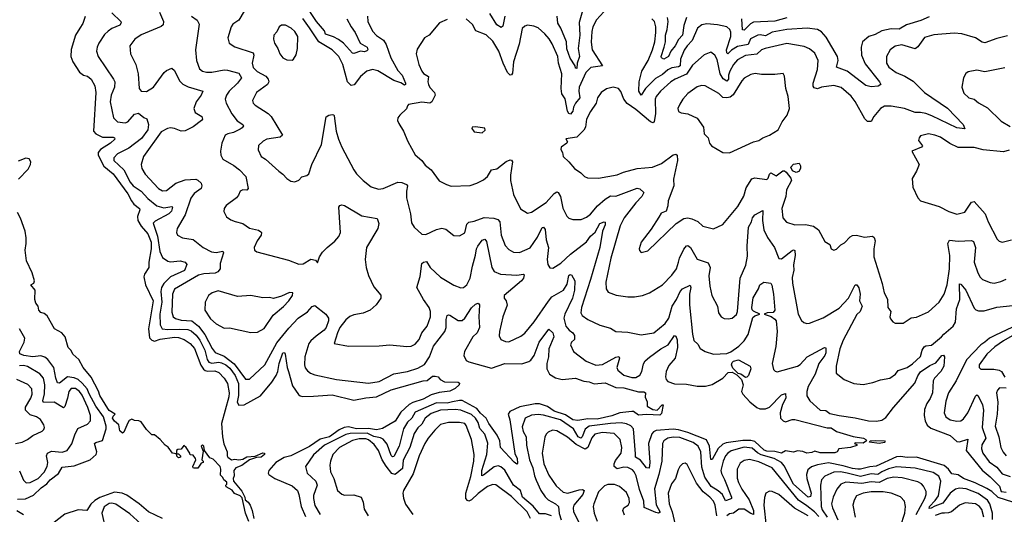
# Model space of a CAD drawing. Extents: x 1954678 to 2060275, y 904822 to 1016299.
# Tile 374 of 467: x 2013377 to 2020741, y 1000046 to 1003750. Entities that reach past the tile are written whole.
import ezdxf

# ---------------------------------------------------------------- set-up
doc = ezdxf.new("R2010")
doc.units = 0

msp = doc.modelspace()

# ---------------------------------------------------------------- linework, layer by layer
at = {"layer": '0CON20XD'}
for points in [[(2015824, 1003755), (2015855.3, 1003695), (2015885.3, 1003655), (2015922.1, 1003575), (2015974.4, 1003545), (2015979.4, 1003525), (2015973.6, 1003516.4), (2015955, 1003508.9), (2015925, 1003514.3), (2015875, 1003497.3), (2015865, 1003499.2), (2015799.5, 1003575), (2015760.4, 1003600.4), (2015725, 1003622.4), (2015665, 1003642.1), (2015656.1, 1003665), (2015596, 1003735), (2015504.7, 1003875)], [(2013866.2, 1003773.8), (2013848.6, 1003721.4), (2013826.9, 1003685), (2013795, 1003634), (2013762.9, 1003527.1), (2013758.9, 1003475), (2013774.8, 1003435), (2013825, 1003356.2), (2013855, 1003334.6), (2013885, 1003326), (2013912.5, 1003305), (2013939.6, 1003255), (2013945.3, 1003205), (2013928.7, 1002915), (2013945, 1002896.2), (2013995, 1002870.8), (2014075, 1002868.9), (2014085.7, 1002865), (2014089.2, 1002855), (2014055.8, 1002825), (2013981.9, 1002778.1), (2013964.7, 1002755.3), (2013964, 1002735), (2014005, 1002653.9), (2014075, 1002595.4), (2014184.7, 1002445), (2014213.9, 1002393.9), (2014229.3, 1002369.3), (2014274, 1002335), (2014276.2, 1002325), (2014256.9, 1002275), (2014259.8, 1002245), (2014284.2, 1002204.2), (2014335.8, 1002145), (2014361.1, 1002085), (2014360.4, 1002035), (2014342.8, 1001935), (2014343.3, 1001895), (2014309.4, 1001845), (2014305.6, 1001825), (2014318.1, 1001765), (2014374.7, 1001645), (2014340.5, 1001435), (2014347.8, 1001367.8), (2014365, 1001349.2), (2014385, 1001342.1), (2014426.4, 1001356.4), (2014535, 1001371.4), (2014565, 1001370.7), (2014607.5, 1001355), (2014650.8, 1001325), (2014685, 1001287.5), (2014732.6, 1001162.6), (2014752, 1001132), (2014765, 1001123.1), (2014785, 1001118.3), (2014835, 1001121.2), (2014866.9, 1001106.9), (2014905.8, 1001065), (2014930, 1001025), (2014942.2, 1000955), (2014940.4, 1000925), (2014887.1, 1000725), (2014894.4, 1000625), (2014904.6, 1000574.6), (2014929.2, 1000515), (2014928.8, 1000485), (2014934, 1000475), (2014960, 1000455), (2014985, 1000459.2), (2015015, 1000453.8), (2015045, 1000459.4), (2015074.7, 1000475.3), (2015137.8, 1000482.2), (2015195, 1000505.4), (2015208.8, 1000505), (2015207.5, 1000495), (2015183.3, 1000475), (2015148.5, 1000471.5), (2015095, 1000454.6), (2015038.3, 1000411.8), (2014992.9, 1000395), (2014978, 1000375), (2014981.9, 1000335), (2014974, 1000315), (2014976.5, 1000295), (2015038.6, 1000218.6), (2015061.4, 1000175), (2015064.2, 1000154.2), (2015085, 1000135.7)], [(2014065, 1003800), (2014132, 1003735), (2014135.7, 1003725), (2014125, 1003709.4), (2014065.6, 1003684.4), (2014037.3, 1003662.7), (2014010.8, 1003639.2), (2013969.5, 1003575), (2013955.6, 1003545), (2013951.4, 1003515), (2013963.1, 1003475), (2014079.5, 1003305), (2014087.5, 1003285), (2014086.9, 1003245), (2014060.5, 1003185), (2014053.6, 1003133.6), (2014078.9, 1003015), (2014108, 1002985), (2014165, 1002977.5), (2014185, 1002985.4), (2014235, 1003042.2), (2014265, 1003050.7), (2014305, 1003016.4), (2014328.5, 1003008.5), (2014340.9, 1002965), (2014334.1, 1002925.9), (2014288.9, 1002861.1), (2014192.4, 1002787.6), (2014109.1, 1002745), (2014080.5, 1002715), (2014080, 1002695), (2014155, 1002625.4), (2014204.1, 1002534.1), (2014225.3, 1002505), (2014284.5, 1002464.5), (2014335, 1002410), (2014402.1, 1002355), (2014455, 1002341.3), (2014515, 1002350.6), (2014520.6, 1002345), (2014510.9, 1002315), (2014493.3, 1002295), (2014388.8, 1002241.2), (2014375.5, 1002225), (2014408.4, 1002128.4), (2014424.5, 1002014.5), (2014445, 1001969.5), (2014485, 1001940.4), (2014505, 1001936.9), (2014575.7, 1001944.3), (2014615, 1001934.5), (2014626.7, 1001916.7), (2014609, 1001871), (2014505, 1001823), (2014455.3, 1001775), (2014438.4, 1001745), (2014433.5, 1001715), (2014440.7, 1001635), (2014424.8, 1001545), (2014426.4, 1001465), (2014441.9, 1001435), (2014485, 1001430.4), (2014573.4, 1001433.4), (2014635, 1001428.6), (2014659.3, 1001419.3), (2014697.6, 1001387.6), (2014725, 1001350.5), (2014762.4, 1001275), (2014780, 1001205), (2014791.4, 1001185), (2014815, 1001178.8), (2014865, 1001184), (2014885, 1001180.4), (2014918.8, 1001165), (2014949.4, 1001139.4), (2014988.8, 1001085), (2015014, 1001025), (2015013.7, 1000936.3), (2015004.2, 1000885), (2015015, 1000864.4), (2015055.4, 1000864.6), (2015177.5, 1000932.5), (2015263.5, 1001036.5), (2015295.3, 1001084.7), (2015306.9, 1001115), (2015316.5, 1001175), (2015345, 1001255.8), (2015356.6, 1001256.6), (2015362.9, 1001245), (2015377.9, 1001145), (2015387.8, 1001115), (2015417.6, 1001007.6), (2015462.7, 1000942.7), (2015475, 1000933.3), (2015495, 1000928), (2015575, 1000929.5), (2015715, 1000940), (2015875, 1000899.6), (2015965, 1000918.8), (2016045, 1000925.6), (2016155, 1000976.8), (2016394.2, 1001044.2), (2016425, 1001048), (2016465, 1001080), (2016485, 1001081.2), (2016505.8, 1001075.8), (2016522.5, 1001055), (2016555, 1001037.5), (2016655, 1001034.2), (2016666.8, 1001026.8), (2016664.3, 1001015), (2016635, 1000986.9), (2016595, 1000968.1), (2016515, 1000956.9), (2016455, 1000940), (2016395, 1000908.6), (2016316.7, 1000883.3), (2016290.8, 1000869.2), (2016228.5, 1000811.5), (2016185, 1000744.3), (2016090.5, 1000689.5), (2016045, 1000678.1), (2015985, 1000689.2), (2015895, 1000685.9), (2015835, 1000700.9), (2015803.4, 1000696.6), (2015765, 1000679.1), (2015695, 1000625.3), (2015625, 1000609.6), (2015545, 1000553.4), (2015405, 1000482.6), (2015355, 1000472.1), (2015292, 1000435), (2015239.3, 1000375), (2015234.6, 1000355), (2015239.5, 1000345), (2015284.5, 1000315), (2015415, 1000260), (2015455.5, 1000225), (2015465.7, 1000195), (2015481.2, 1000105), (2015515, 1000029.5)], [(2014421.8, 1003805), (2014451.8, 1003735), (2014449.8, 1003710.3), (2014435, 1003698.2), (2014284.6, 1003635.4), (2014238, 1003605), (2014200, 1003555), (2014204.3, 1003495), (2014244.3, 1003415), (2014261.9, 1003345), (2014270.6, 1003235), (2014284.5, 1003214.5), (2014325, 1003212.7), (2014378.1, 1003245), (2014456.9, 1003355), (2014475, 1003369.4), (2014515, 1003385.8), (2014535, 1003368.8), (2014571.7, 1003291.7), (2014597.8, 1003267.8), (2014637.1, 1003247.1), (2014747.1, 1003215), (2014733.3, 1003183.3), (2014695.4, 1003135), (2014678.1, 1003085), (2014688, 1003055), (2014740, 1003025), (2014743.1, 1003005), (2014735.6, 1002995), (2014675, 1002948.5), (2014615, 1002916.2), (2014585, 1002915.4), (2014535, 1002936.1), (2014505, 1002940.4), (2014481.2, 1002935), (2014435, 1002910), (2014303.5, 1002725), (2014285.9, 1002665.9), (2014289.2, 1002635), (2014315, 1002594.2), (2014415, 1002485.7), (2014445, 1002469.2), (2014475, 1002470), (2014543.8, 1002526.2), (2014615, 1002550.7), (2014694.6, 1002554.6), (2014709.1, 1002549.1), (2014733.8, 1002525), (2014739.2, 1002505), (2014733.1, 1002485), (2014682.8, 1002447.2), (2014656.3, 1002413.7), (2014615, 1002289.4), (2014554.2, 1002185), (2014548.8, 1002155), (2014556.1, 1002136.1), (2014595, 1002115.8), (2014675, 1002103.1), (2014749.2, 1002045), (2014811.8, 1002011.8), (2014845, 1002006.6), (2014895.5, 1002015.5), (2014901.1, 1002005), (2014875.6, 1001925), (2014875.7, 1001885), (2014857.9, 1001862.1), (2014837.6, 1001852.4), (2014755, 1001847.8), (2014715, 1001836.7), (2014535, 1001730.6), (2014520.3, 1001695), (2014515, 1001560), (2014525.3, 1001525.3), (2014541.1, 1001511.1), (2014585, 1001498.9), (2014663.5, 1001493.5), (2014715, 1001455.2), (2014762.2, 1001392.2), (2014816.4, 1001286.4), (2014838.8, 1001258.8), (2014905, 1001229.8), (2014981.7, 1001171.7), (2015065, 1001057.8), (2015095, 1001057.3), (2015211.2, 1001165), (2015300.9, 1001329.1), (2015389.3, 1001440.7), (2015460, 1001515), (2015528.6, 1001561.4), (2015565, 1001601.2), (2015585, 1001609.3), (2015666.6, 1001545), (2015686.6, 1001515), (2015686.7, 1001495), (2015668.6, 1001445), (2015655.2, 1001425), (2015595, 1001380.9), (2015554.2, 1001345), (2015540.3, 1001325), (2015508.9, 1001225), (2015506.4, 1001165), (2015513.1, 1001143.1), (2015530.2, 1001120.2), (2015552.9, 1001102.9), (2015585, 1001091.2), (2015745, 1001054.6), (2015985, 1001027.5), (2016065, 1001041.5), (2016175, 1001097.7), (2016276.2, 1001115), (2016355, 1001139.5), (2016405, 1001167.2), (2016441.2, 1001225), (2016470.8, 1001305), (2016556.4, 1001415), (2016567.1, 1001445), (2016565.4, 1001504.6), (2016575, 1001533.8), (2016585, 1001540), (2016595, 1001537.5), (2016655, 1001497.5), (2016685, 1001496.4), (2016705.7, 1001514.3), (2016755, 1001590.9), (2016785, 1001618.6)], [(2014662, 1003775), (2014702.9, 1003745), (2014718.6, 1003715), (2014690.6, 1003525), (2014700, 1003445), (2014722.7, 1003382.7), (2014745, 1003363.5), (2014775, 1003356.1), (2014815, 1003356.8), (2014905, 1003373.8), (2014930.9, 1003370.9), (2015015, 1003348.1), (2015035.7, 1003315), (2015006.9, 1003275), (2014944.6, 1003215), (2014923.8, 1003185), (2014914.5, 1003155), (2014921.5, 1003125), (2014962.5, 1003045), (2015003.4, 1002993.4), (2015045.3, 1002965.3), (2015049.6, 1002955), (2015040.6, 1002939.4), (2015025, 1002928.9), (2014975, 1002904.2), (2014934.1, 1002895.9), (2014914.2, 1002885), (2014888.9, 1002825), (2014879.5, 1002765), (2014881.1, 1002735), (2014896.1, 1002706.1), (2014978.1, 1002658.1), (2015021.1, 1002625), (2015068.5, 1002575), (2015085.5, 1002484.5), (2015075, 1002472.9), (2015045, 1002475.6), (2015025, 1002466), (2015014, 1002435), (2014998.8, 1002415), (2014921.4, 1002358.6), (2014907.1, 1002335), (2014904.4, 1002314.4), (2014924.4, 1002274.4), (2014955, 1002251.2), (2014987.3, 1002237.3), (2015045, 1002224.3), (2015095, 1002189.2), (2015163.1, 1002173.1), (2015181.4, 1002161.4), (2015185.8, 1002155), (2015182.5, 1002135), (2015153.6, 1002095), (2015129.4, 1002045), (2015132, 1002025), (2015150.6, 1002010.6), (2015388.3, 1001948.3), (2015465, 1001918.8), (2015497.7, 1001922.3), (2015555, 1001956.2), (2015588.3, 1001948.3), (2015605, 1001930), (2015618.8, 1001975), (2015641.7, 1002008.3), (2015675.4, 1002044.6), (2015735, 1002091.4), (2015764.3, 1002125), (2015775.6, 1002155), (2015773.1, 1002193.1), (2015764.4, 1002345), (2015771.9, 1002358.1), (2015785, 1002362.5), (2015805, 1002358.6), (2015935, 1002280.6), (2016050, 1002260), (2016063, 1002223), (2016055.6, 1002185), (2015969.5, 1002045), (2015959.5, 1001955), (2015966.9, 1001895), (2015985.6, 1001835), (2016025, 1001748.8), (2016077, 1001687), (2016077.5, 1001665), (2016041.9, 1001615), (2015997.8, 1001575), (2015945, 1001551.3), (2015875, 1001539.6), (2015845, 1001526.8), (2015815, 1001501.2), (2015771.5, 1001445), (2015752.7, 1001405), (2015730, 1001325), (2015835, 1001306), (2016065, 1001307.1), (2016145, 1001314.4), (2016272.1, 1001302.1), (2016305, 1001305.7), (2016335, 1001319.2), (2016365.7, 1001355), (2016385.6, 1001405), (2016424.6, 1001455.4), (2016449.6, 1001525), (2016449.2, 1001565), (2016440.4, 1001595), (2016397.5, 1001655), (2016348, 1001745), (2016372.4, 1001827.6), (2016385.6, 1001925), (2016396.2, 1001935), (2016419.5, 1001939.5), (2016447.8, 1001895), (2016525, 1001821.5), (2016625, 1001762.2), (2016675, 1001742.9), (2016695, 1001744.3), (2016721.1, 1001765), (2016745.4, 1001815), (2016762.9, 1001905), (2016786.6, 1001986.6), (2016794, 1002035), (2016803.6, 1002055), (2016835, 1002098.1), (2016855, 1002105.7), (2016868.6, 1002088.6), (2016908.8, 1001895), (2016925.3, 1001865.3), (2016974, 1001844), (2017095, 1001837.9), (2017143.9, 1001843.9), (2017148.9, 1001838.9), (2017144.4, 1001815), (2017130.5, 1001795), (2017001.4, 1001685), (2017000.8, 1001665), (2017014.5, 1001644.5), (2017023, 1001613), (2016989.1, 1001525), (2016965.6, 1001415), (2016962.3, 1001382.3), (2016975.9, 1001355.9), (2017009.5, 1001339.5), (2017035, 1001338.1), (2017125, 1001381.1), (2017155, 1001402.2), (2017225, 1001486.7), (2017332.6, 1001642.6), (2017356.1, 1001673.9), (2017445.3, 1001725), (2017471.9, 1001768.1), (2017485, 1001834.3), (2017495, 1001842.5), (2017505, 1001840), (2017528.5, 1001795), (2017527.1, 1001725), (2017511.6, 1001665), (2017453.3, 1001545), (2017445.8, 1001515), (2017461.8, 1001455), (2017486.2, 1001425), (2017514.8, 1001404.8), (2017526.8, 1001385), (2017525.8, 1001354.3), (2017505, 1001334), (2017495.8, 1001315), (2017518, 1001265), (2017613.6, 1001193.6), (2017685, 1001162.2), (2017735, 1001168.2), (2017835, 1001222.7), (2017857.2, 1001227.2), (2017863.3, 1001215), (2017843.8, 1001145), (2017850.5, 1001125), (2017895, 1001087.1), (2017955, 1001071.1), (2017985, 1001071.1), (2018015, 1001087.1), (2018029.5, 1001115), (2018043.3, 1001173.3), (2018053.9, 1001196.1), (2018086.3, 1001223.7), (2018173.1, 1001285), (2018226.1, 1001313.9), (2018275, 1001385.8), (2018285, 1001380), (2018295, 1001353.3), (2018295.8, 1001295), (2018280, 1001215), (2018231, 1001159), (2018211.8, 1001115), (2018206.2, 1001075), (2018212.2, 1001055), (2018225, 1001040), (2018275, 1001022.4), (2018365, 1001020.5), (2018445, 1001005.8), (2018505, 1001004.3), (2018555, 1001018.1), (2018635.7, 1001064.3), (2018675, 1001107.6), (2018705, 1001110.3), (2018741.4, 1001091.4), (2018775.7, 1001055.7), (2018788.5, 1001015), (2018774.6, 1000964.6), (2018784.7, 1000944.7), (2018838.5, 1000888.5), (2018890, 1000845), (2018912.5, 1000835), (2018955, 1000835.6), (2018985, 1000848.6)], [(2015055, 1003812.5), (2015015, 1003746), (2014971.9, 1003715), (2014958.5, 1003695), (2014934.4, 1003615), (2014944, 1003575), (2014985.5, 1003545.5), (2015121.8, 1003501.8), (2015127.9, 1003485), (2015114.7, 1003425), (2015122.2, 1003392.2), (2015151.9, 1003361.9), (2015217.1, 1003327.1), (2015235.3, 1003305), (2015238.9, 1003285), (2015230, 1003265), (2015148.9, 1003205), (2015117.1, 1003145), (2015122.9, 1003125), (2015138.9, 1003108.9), (2015235, 1003047.3), (2015257.8, 1003025), (2015342.5, 1002885), (2015325, 1002871.2), (2015225, 1002853.8), (2015198.8, 1002841.2), (2015163, 1002807), (2015160, 1002775), (2015184, 1002725), (2015215, 1002706), (2015314.4, 1002614.4), (2015344.2, 1002594.2), (2015375, 1002560), (2015405, 1002540), (2015435, 1002536.7), (2015465, 1002547.5), (2015486.7, 1002573.3), (2015525, 1002584.2), (2015538.8, 1002595), (2015561.2, 1002665), (2015634.1, 1002815.9), (2015668.3, 1003021.7), (2015690, 1003035), (2015715, 1003040), (2015726.4, 1003036.4), (2015729.3, 1003029.3), (2015744, 1002915), (2015760, 1002855), (2015786, 1002795), (2015876, 1002625), (2015896.2, 1002595), (2015945, 1002546.2), (2016005, 1002498), (2016061.2, 1002481.2), (2016095, 1002485.6), (2016205, 1002532.2), (2016235, 1002531.4), (2016270, 1002515), (2016276.9, 1002505), (2016269.5, 1002465), (2016270, 1002415), (2016300, 1002295), (2016307.7, 1002227.7), (2016326.1, 1002196.1), (2016385, 1002144), (2016415, 1002140.8), (2016495, 1002179.4), (2016535, 1002187.8), (2016565, 1002180.8), (2016625, 1002133.8), (2016665, 1002130), (2016705, 1002154), (2016722.2, 1002217.8), (2016735, 1002234.4), (2016775, 1002240.9), (2016850.6, 1002269.4), (2016923.3, 1002263.3), (2016952.3, 1002252.3), (2016968.8, 1002235), (2016977.2, 1002135), (2017008.1, 1002058.1), (2017035, 1002028.6), (2017069.1, 1002009.1), (2017115.7, 1002005.7), (2017195, 1002041.2), (2017249.1, 1002120.9), (2017285, 1002193.5), (2017295, 1002196.9), (2017307.5, 1002177.5), (2017315, 1002100), (2017332.8, 1002045), (2017322.9, 1001955), (2017325.8, 1001915.8), (2017341.2, 1001891.2), (2017365, 1001890), (2017425, 1001926.7), (2017495.7, 1001994.3), (2017615, 1002086.8), (2017645, 1002129.3), (2017680.5, 1002159.5), (2017715, 1002224.4), (2017747, 1002237), (2017755, 1002232.5), (2017755, 1002212.5), (2017735.6, 1002165), (2017715.6, 1002045), (2017647, 1001803), (2017578.2, 1001595), (2017574.6, 1001555), (2017584, 1001534), (2017625, 1001504.4), (2017715, 1001463.3), (2017795, 1001440), (2017835, 1001414.4), (2017925, 1001409.4), (2018025, 1001389.4), (2018120, 1001405), (2018205, 1001474.4), (2018232.5, 1001515), (2018256, 1001604), (2018289.7, 1001655), (2018317.1, 1001715), (2018335, 1001734.7), (2018390.7, 1001760.7), (2018395.4, 1001745.4), (2018386.1, 1001695), (2018385.8, 1001615), (2018408, 1001395), (2018418.3, 1001348.3), (2018448.8, 1001318.8), (2018466.8, 1001286.8), (2018504.6, 1001264.6), (2018565, 1001245.7), (2018665, 1001250.9), (2018695, 1001262.7), (2018755, 1001305.4), (2018795, 1001344.6), (2018825, 1001393.1), (2018861.2, 1001518.8), (2018875, 1001531.6), (2018912.9, 1001545), (2018865, 1001567.5), (2018855, 1001578), (2018851.8, 1001595), (2018862.2, 1001667.8), (2018902.5, 1001735), (2018913.4, 1001765), (2018943.6, 1001783.6), (2018995, 1001776.7), (2019002.9, 1001762.9), (2019014.8, 1001694.8), (2019025.5, 1001574.5), (2019013.3, 1001556.7), (2018966.5, 1001553.5), (2018945.6, 1001545), (2018996.6, 1001526.6), (2019025, 1001508), (2019033.5, 1001493.5), (2019041.9, 1001415), (2019033.1, 1001303.1), (2019004.5, 1001174.5), (2019015, 1001130), (2019027.3, 1001117.3), (2019042.9, 1001112.9), (2019195, 1001155.6), (2019215, 1001168.9), (2019266, 1001224), (2019395, 1001295.8), (2019405, 1001292.5), (2019405.8, 1001255.8), (2019399.7, 1001235), (2019353.5, 1001175), (2019325.7, 1001094.3), (2019275, 1001004.2), (2019263.5, 1000965), (2019265, 1000932.5), (2019285.7, 1000895.7), (2019363.3, 1000825), (2019405, 1000824.5), (2019435, 1000800.6), (2019505.5, 1000785.5), (2019625, 1000769.2), (2019725.8, 1000745.8), (2019785, 1000742.2), (2019825, 1000751.1), (2019855, 1000770.5), (2019911.9, 1000845)], [(2015977.5, 1003775), (2015980.4, 1003735), (2016015, 1003664.5), (2016045, 1003632.3), (2016097, 1003597), (2016117.5, 1003565), (2016152.8, 1003465), (2016205, 1003368.1), (2016236.9, 1003335), (2016261.8, 1003275), (2016262.5, 1003265), (2016255, 1003258.2), (2016226.8, 1003276.8), (2016174.2, 1003294.2), (2016055, 1003366.6), (2016015, 1003376.1), (2015974.3, 1003365), (2015926.1, 1003323.9), (2015878.8, 1003261.2), (2015855, 1003256.1), (2015828.2, 1003285), (2015793.6, 1003413.6), (2015764.5, 1003475), (2015715, 1003523.8), (2015615, 1003583.5), (2015545, 1003688), (2015495, 1003758.7)], [(2017745, 1003808.6), (2017691.9, 1003748.1), (2017664.2, 1003695.8), (2017655, 1003662.5), (2017652, 1003582), (2017659.1, 1003525), (2017736, 1003404), (2017648, 1003392), (2017610.3, 1003355), (2017561.2, 1003245), (2017558.3, 1003215), (2017566.7, 1003165), (2017534, 1003125), (2017519.8, 1003095), (2017514.7, 1003065), (2017497.4, 1003042.6), (2017485, 1003046.9), (2017473, 1003065), (2017456.2, 1003156.2), (2017430.7, 1003195), (2017425.7, 1003235), (2017432.7, 1003345), (2017407.2, 1003425), (2017400.8, 1003475), (2017359.5, 1003569.5), (2017336, 1003606), (2017304.2, 1003645), (2017255, 1003688), (2017221.2, 1003701.2), (2017175, 1003708), (2017155, 1003701.2), (2017135.9, 1003684.1), (2017113.5, 1003566.5), (2017070.8, 1003435), (2017061.6, 1003348.4), (2017055, 1003335.7), (2017045, 1003334.6), (2017025.5, 1003355), (2016992.4, 1003425), (2016961.6, 1003515), (2016915, 1003590), (2016865, 1003635.7), (2016788, 1003665), (2016763, 1003713), (2016715.8, 1003755.8)], [(2017004.3, 1003775.7), (2016989.4, 1003700.6), (2016977.9, 1003692.1), (2016945, 1003711.8), (2016892.2, 1003795)], [(2017586.7, 1003815), (2017561.1, 1003728.9), (2017566.2, 1003635), (2017553, 1003533), (2017562.9, 1003475), (2017546.9, 1003425), (2017545, 1003384), (2017535, 1003387.5), (2017532.2, 1003405), (2017495, 1003461.5), (2017467.8, 1003532.2), (2017465.6, 1003585), (2017425, 1003685.4), (2017402.5, 1003722.5), (2017396.6, 1003775)], [(2020178.2, 1003771.8), (2020117, 1003743), (2020010, 1003710), (2019955, 1003678.2), (2019895, 1003680.2), (2019825, 1003666.5), (2019775, 1003639), (2019728.6, 1003625), (2019679.5, 1003585), (2019670.4, 1003545), (2019672.9, 1003485), (2019699.5, 1003419.5), (2019808.6, 1003285), (2019816.7, 1003265), (2019797.1, 1003252.9), (2019745, 1003245.7), (2019705, 1003257.8), (2019565, 1003363.4), (2019486.2, 1003395), (2019498.7, 1003445), (2019493.3, 1003475), (2019408.5, 1003618.5), (2019375, 1003659.6), (2019345, 1003676.4), (2019266.4, 1003686.4), (2019115, 1003677.2), (2019005, 1003656.8), (2018955, 1003628.1), (2018915, 1003635.7), (2018897.4, 1003632.6), (2018843, 1003607), (2018825, 1003562.8), (2018745, 1003548.8), (2018699.6, 1003520.4), (2018673.3, 1003495), (2018665, 1003501.2), (2018663.2, 1003525), (2018695.3, 1003625), (2018696.5, 1003656.5), (2018689.1, 1003675), (2018665, 1003695.3), (2018595, 1003711.6), (2018515, 1003718), (2018478.3, 1003711.7), (2018445.5, 1003685), (2018406.2, 1003595), (2018368.4, 1003555), (2018347.7, 1003522.3), (2018318.6, 1003455), (2018317, 1003403), (2018304.5, 1003395.5), (2018255, 1003388.1), (2018225, 1003374.3), (2018185, 1003339.7), (2018131, 1003309), (2018056.6, 1003235), (2018025, 1003184), (2018006.9, 1003215), (2018008.8, 1003285), (2018029.6, 1003365), (2018077.5, 1003445), (2018110.2, 1003525), (2018128.1, 1003585), (2018134.1, 1003655), (2018133.9, 1003695), (2018123.6, 1003735), (2018105, 1003756.2)], [(2015413.9, 1003446.1), (2015425, 1003453.3), (2015444.3, 1003485.7), (2015455.6, 1003535), (2015456.4, 1003625), (2015435, 1003662.5), (2015407.4, 1003687.4), (2015365, 1003707.8), (2015335, 1003708.6), (2015316.2, 1003695), (2015300.7, 1003659.3), (2015277.5, 1003635), (2015274, 1003605), (2015282.5, 1003575), (2015308, 1003535), (2015323, 1003493), (2015344.5, 1003464.5), (2015375, 1003449.2), (2015413.9, 1003446.1)], [(2016575, 1003752), (2016516.7, 1003725), (2016440, 1003635), (2016403.8, 1003615), (2016350.3, 1003529.7), (2016342, 1003495), (2016362.9, 1003415), (2016384.4, 1003365), (2016397.6, 1003347.6), (2016434, 1003325), (2016430, 1003285), (2016434.5, 1003265), (2016445, 1003242.5), (2016480, 1003205), (2016484.5, 1003185), (2016458.5, 1003135), (2016445, 1003125.5), (2016385, 1003132.1), (2016285.7, 1003114.3), (2016276.2, 1003105), (2016268.8, 1003081.2), (2016220, 1003035), (2016206.1, 1003013.9), (2016203.3, 1002995), (2016211.7, 1002971.7), (2016248, 1002915), (2016278.8, 1002838.8), (2016335, 1002738.8), (2016385, 1002694.3), (2016410.2, 1002660.2), (2016454.5, 1002624.5), (2016515, 1002544), (2016570, 1002515), (2016605, 1002504.2), (2016745, 1002508.6), (2016795.5, 1002524.5), (2016845, 1002550), (2016875.3, 1002574.7), (2016905, 1002624.5), (2016945, 1002632.8), (2017015, 1002688.4), (2017045, 1002701.1), (2017055, 1002698.6), (2017062.5, 1002685), (2017046.5, 1002585), (2017048.1, 1002545), (2017070.7, 1002440.7), (2017122.5, 1002332.5), (2017175, 1002301.2), (2017205, 1002308), (2017315, 1002380.5), (2017375, 1002447.3), (2017395, 1002461.9), (2017405, 1002455.7), (2017422.5, 1002425), (2017438.5, 1002338.5), (2017468.3, 1002278.3), (2017485, 1002264), (2017515, 1002252.5), (2017575, 1002254.4), (2017615, 1002270), (2017645, 1002293.6), (2017697.7, 1002355), (2017755.5, 1002405), (2017795, 1002430.5), (2017835, 1002428.4), (2017995, 1002486.9), (2018014.1, 1002484.1), (2018043.8, 1002455), (2018028.8, 1002425), (2017985, 1002379.1), (2017896.7, 1002265), (2017866.7, 1002205), (2017798.9, 1001965), (2017761.8, 1001785), (2017764.4, 1001735), (2017778.3, 1001708.3), (2017837.2, 1001687.2), (2017925.6, 1001674.4), (2017975.6, 1001674.4), (2018035, 1001684.3), (2018086.7, 1001705), (2018184, 1001765), (2018255, 1001837.5), (2018288.9, 1001885), (2018304.6, 1001935), (2018311.6, 1001965), (2018345, 1002031.1), (2018365, 1002056.5), (2018375, 1002060), (2018394.7, 1002044.7), (2018445, 1001956.7), (2018525, 1001929.5), (2018540.4, 1001895), (2018532.2, 1001832.2), (2018538.5, 1001755), (2018553.4, 1001683.4), (2018595.7, 1001605), (2018604, 1001555), (2018624, 1001525), (2018645, 1001512), (2018675, 1001509.2), (2018705, 1001515.8), (2018737.3, 1001542.7), (2018745.6, 1001565), (2018764.6, 1001815.4), (2018807.4, 1001912.6), (2018821.1, 1001978.9), (2018817.8, 1002055), (2018828.9, 1002195), (2018849.7, 1002235), (2018857.6, 1002265), (2018875, 1002287.8), (2018935, 1002320), (2018931.5, 1002245), (2018942.3, 1002175), (2018969.9, 1002119.9), (2019022.6, 1002042.6), (2019055, 1001961.1), (2019075, 1001958.2), (2019155, 1002021.1), (2019165, 1002026.7), (2019175, 1002021.2), (2019176.7, 1001985), (2019163.3, 1001915), (2019166.1, 1001875), (2019155, 1001820), (2019156.3, 1001776.3), (2019198.6, 1001545), (2019225, 1001496.7), (2019241.2, 1001481.2), (2019265, 1001474), (2019285, 1001478), (2019385, 1001516.9), (2019505, 1001588.5), (2019576.6, 1001663.4), (2019625.8, 1001764.2), (2019638.8, 1001765), (2019652.3, 1001742.3), (2019663.5, 1001695), (2019657.6, 1001645), (2019677.3, 1001605), (2019662.7, 1001565), (2019637.8, 1001542.2), (2019535, 1001350.8), (2019511.8, 1001285), (2019484.4, 1001155), (2019483.4, 1001103.4), (2019543.3, 1001055), (2019615, 1001025.8), (2019685, 1001019.2), (2019757, 1001033), (2019815, 1001054), (2019885, 1001066.2), (2019928, 1001095), (2019946, 1001124), (2020015.3, 1001144.7), (2020055, 1001173.3), (2020113.4, 1001226.6), (2020125.8, 1001275), (2020141.2, 1001298.8), (2020155, 1001307.7), (2020196.8, 1001313.2), (2020272.1, 1001375), (2020288.2, 1001395), (2020359.2, 1001455), (2020375, 1001484), (2020383.7, 1001585), (2020407.5, 1001655), (2020405, 1001770.8), (2020415, 1001768.1), (2020454.5, 1001725), (2020515, 1001590), (2020527.2, 1001577.2), (2020548.4, 1001568.4), (2020591.3, 1001568.7), (2020685, 1001596.2), (2020805, 1001610)], [(2018365, 1003766.9), (2018343.3, 1003705), (2018334.8, 1003635), (2018305, 1003601.3), (2018279.4, 1003555), (2018247.8, 1003515), (2018228.2, 1003475), (2018195, 1003455.3), (2018178.1, 1003465), (2018175.8, 1003475), (2018196.2, 1003543.8), (2018207.3, 1003582.7), (2018206.6, 1003635), (2018220.6, 1003675), (2018227.8, 1003735), (2018223, 1003765)], [(2019115, 1003762.6), (2019025, 1003739.2), (2018865, 1003730.4), (2018841.6, 1003718.4), (2018795, 1003670.4), (2018784.1, 1003674.1), (2018778.8, 1003755)], [(2020765, 1003628.1), (2020685, 1003608.9), (2020595, 1003575.4), (2020575, 1003580.9), (2020525, 1003613.3), (2020422.5, 1003645), (2020365, 1003649.6), (2020214.6, 1003635.4), (2020145, 1003617.5), (2020094.7, 1003545.3), (2020075, 1003532.2), (2019975, 1003561.4), (2019925, 1003551.4), (2019887.5, 1003525), (2019860, 1003475), (2019860, 1003425), (2019877.5, 1003395), (2019932.5, 1003355), (2019997.8, 1003327.8), (2020059.5, 1003289.5), (2020144.2, 1003204.2), (2020315, 1003088.2), (2020434.2, 1002965), (2020447, 1002933), (2020385, 1002939.1), (2020200.1, 1003030.1), (2020155, 1003046.2), (2020115, 1003055.9), (2020075, 1003055.2), (2019995, 1003084.8), (2019895, 1003101.2), (2019845, 1003101.1), (2019815, 1003085.6), (2019765.4, 1003025), (2019745, 1002988.2), (2019718, 1002988), (2019696.9, 1003006.9), (2019626.6, 1003136.6), (2019595, 1003176.7), (2019521.7, 1003241.7), (2019465, 1003257.3), (2019375, 1003243.8), (2019345, 1003231.2), (2019318.9, 1003238.9), (2019312.3, 1003252.3), (2019312.2, 1003275), (2019345, 1003376.7), (2019349.6, 1003445), (2019325, 1003498.9), (2019285, 1003531.8), (2019245, 1003550), (2019115, 1003570.7), (2018952, 1003535), (2018925, 1003524.4), (2018889.7, 1003490.3), (2018805, 1003480.3), (2018745, 1003450), (2018715.5, 1003414.5), (2018687.3, 1003365), (2018677.7, 1003335), (2018677.9, 1003305), (2018665, 1003288.9), (2018637.9, 1003307.9), (2018617, 1003345), (2018592.6, 1003452.6), (2018575, 1003484.4), (2018545, 1003505.8), (2018495, 1003486.9), (2018409.9, 1003410.1), (2018365, 1003341), (2018279.2, 1003305), (2018247.8, 1003285), (2018169.5, 1003215), (2018137.3, 1003175), (2018130.8, 1003155), (2018132.4, 1003045), (2018122.9, 1002987.1), (2018115, 1002977.8), (2018095, 1002985.5), (2017985, 1003077.7), (2017921.1, 1003121.1), (2017896.4, 1003155), (2017873.2, 1003213.2), (2017855, 1003234), (2017815, 1003244), (2017765, 1003232), (2017725, 1003203.8), (2017699.2, 1003165), (2017688.8, 1003125), (2017645, 1003062.5), (2017615, 1003004), (2017607.7, 1002945), (2017595, 1002923.5), (2017545, 1002871.1), (2017462.3, 1002857.7), (2017473.3, 1002835), (2017470, 1002825), (2017426.7, 1002795), (2017423, 1002777), (2017436.7, 1002755), (2017442.5, 1002725), (2017485, 1002686.2), (2017526, 1002635), (2017573, 1002603), (2017600, 1002575), (2017624.3, 1002564.3), (2017705, 1002563.1), (2017845, 1002587.1), (2017892.6, 1002607.4), (2017995.6, 1002634.4), (2018108.8, 1002645), (2018176.6, 1002673.4), (2018265, 1002737.5), (2018285, 1002742.2), (2018294.3, 1002735), (2018296.1, 1002696.1), (2018266.1, 1002556.1), (2018268.1, 1002505), (2018227.5, 1002392.5), (2018225.6, 1002355), (2018211.2, 1002315), (2018175, 1002300), (2018157.8, 1002272.2), (2018099.4, 1002180.6), (2018026, 1002085), (2018011.2, 1002035), (2018012.3, 1002022.3), (2018025, 1002006.7), (2018075, 1002018), (2018285.6, 1002224.4), (2018345, 1002260), (2018375, 1002265.4), (2018405, 1002258.4), (2018448.5, 1002238.5), (2018485, 1002204), (2018565.8, 1002184.2), (2018635, 1002216.2), (2018748, 1002352), (2018792.6, 1002427.4), (2018809.2, 1002490.8), (2018852.5, 1002557.5), (2018875, 1002564.4), (2018965, 1002552.9), (2018975, 1002563.3), (2018985, 1002594), (2018995, 1002601.9), (2019035, 1002581.2), (2019085, 1002618.1), (2019098.1, 1002618.1), (2019109.1, 1002609.1), (2019143.6, 1002563.6), (2019148.9, 1002545), (2019111.2, 1002475), (2019106.2, 1002425), (2019076.4, 1002335), (2019085.6, 1002265.6), (2019113.2, 1002233.2), (2019175, 1002214.2), (2019255, 1002215.6), (2019315, 1002203.1), (2019352, 1002175), (2019399.5, 1002089.5), (2019435, 1002067.5), (2019446.7, 1002035), (2019465, 1002023.3), (2019485, 1002032.5), (2019517.5, 1002065), (2019545, 1002080), (2019587, 1002123), (2019605, 1002132.5), (2019635.8, 1002135.8), (2019695, 1002120), (2019755, 1002128.6), (2019768.3, 1002118.3), (2019774.4, 1002095), (2019764.5, 1002035), (2019764.2, 1001975), (2019827.1, 1001775), (2019841.4, 1001705), (2019867.9, 1001657.9), (2019870.8, 1001595), (2019892, 1001565), (2019883.8, 1001525), (2019889.3, 1001509.3), (2019907, 1001487), (2019925, 1001477.5), (2019985, 1001476.2), (2020045, 1001516), (2020085, 1001522), (2020175, 1001562.9), (2020252.9, 1001635), (2020291.1, 1001695), (2020312.5, 1001765), (2020331.4, 1001885), (2020334.7, 1001985), (2020319.6, 1002075), (2020331.3, 1002098.7), (2020395, 1002091.1), (2020495, 1002097.1), (2020509.8, 1002089.8), (2020526, 1002045), (2020515.5, 1001935), (2020543.6, 1001855), (2020561.7, 1001821.7), (2020578, 1001805), (2020635, 1001781.4), (2020665, 1001777.1), (2020715, 1001788.6), (2020755, 1001805.7)], [(2018685, 1002753.8), (2018865, 1002836.2), (2018903.9, 1002846.1), (2018935, 1002866.2), (2018985.9, 1002884.1), (2019048.8, 1002925), (2019078.8, 1002985), (2019116.2, 1003035), (2019133.8, 1003085), (2019124.3, 1003174.3), (2019106, 1003235), (2019096.1, 1003326.1), (2019086.4, 1003346.4), (2019025, 1003339.2), (2018925, 1003338.6), (2018877.4, 1003347.4), (2018845, 1003339.5), (2018795, 1003311.1), (2018777, 1003293), (2018712.4, 1003187.6), (2018689.8, 1003170.2), (2018665, 1003163.4), (2018635, 1003167.5), (2018605, 1003197.5), (2018504.3, 1003254.3), (2018475, 1003257.5), (2018445, 1003245.7), (2018375, 1003196.9), (2018337.1, 1003155), (2018313.3, 1003116.7), (2018300, 1003085), (2018305, 1003063.3), (2018325, 1003051.2), (2018375, 1003043.8), (2018445, 1003013.3), (2018491.2, 1002945), (2018496.7, 1002895), (2018526.2, 1002865), (2018536.7, 1002825), (2018550, 1002805), (2018636.1, 1002756.1), (2018685, 1002753.8)], [(2020745, 1003390), (2020595, 1003360), (2020535, 1003372), (2020470.5, 1003359.5), (2020454.2, 1003345.8), (2020436.2, 1003315), (2020423.3, 1003245), (2020439.1, 1003199.1), (2020475.6, 1003165.6), (2020515, 1003153.8), (2020547.4, 1003127.4), (2020615, 1003088.6), (2020718.7, 1002988.7), (2020785, 1002949.4)], [(2016835, 1002902.5), (2016858.3, 1002921.7), (2016855, 1002936.7), (2016785, 1002947.5), (2016760, 1002945), (2016757.5, 1002935), (2016775, 1002910), (2016835, 1002902.5)], [(2020777.6, 1002772.4), (2020735, 1002761.2), (2020583.6, 1002776.4), (2020515, 1002792.3), (2020395, 1002793.1), (2020333, 1002823), (2020265, 1002870), (2020222.5, 1002885), (2020175, 1002893.8), (2020115, 1002878.8), (2020103.8, 1002865), (2020100, 1002845), (2020130, 1002805), (2020122.5, 1002795), (2020050, 1002765), (2020103.3, 1002665), (2020083.3, 1002615), (2020050.7, 1002559.3), (2020056.2, 1002495), (2020093.3, 1002415), (2020115, 1002393.8), (2020255, 1002350), (2020325, 1002312.9), (2020385, 1002292.9), (2020445, 1002309.2), (2020495, 1002382.5), (2020515, 1002387.8), (2020598.2, 1002295), (2020619.5, 1002235), (2020688, 1002105), (2020701.4, 1002091.4), (2020725, 1002083.8), (2020795, 1002100)], [(2013368, 1002555), (2013439.7, 1002630.3), (2013458.7, 1002665), (2013459.5, 1002685), (2013446.6, 1002706.6), (2013422.2, 1002712.2), (2013365, 1002690.1)], [(2019185, 1002604.2), (2019157.8, 1002617.8), (2019143.8, 1002645), (2019165, 1002667.9), (2019206.4, 1002676.4), (2019217.5, 1002655), (2019216.2, 1002635), (2019205, 1002614), (2019185, 1002604.2)], [(2015091.2, 999991.2), (2015065.5, 1000055), (2015040.4, 1000170.4), (2015025, 1000184.5), (2014982.3, 1000202.3), (2014965, 1000226.5), (2014921.7, 1000251.7), (2014917.5, 1000265), (2014925, 1000272.5), (2014926.2, 1000286.2), (2014903.3, 1000303.3), (2014895, 1000322.5), (2014878.3, 1000338.3), (2014881.8, 1000385), (2014876.2, 1000405), (2014825, 1000460), (2014800, 1000470), (2014758.8, 1000525), (2014753.3, 1000555), (2014745, 1000566), (2014734, 1000555), (2014748.3, 1000518.3), (2014740, 1000455), (2014750, 1000445), (2014750, 1000435), (2014735, 1000430), (2014708.3, 1000391.7), (2014680.7, 1000390.7), (2014673.8, 1000393.8), (2014671.2, 1000405), (2014693.3, 1000455), (2014692.5, 1000465), (2014675, 1000490), (2014651.7, 1000491.7), (2014650, 1000505), (2014622.5, 1000545), (2014605, 1000560), (2014585, 1000532.5), (2014558.3, 1000531.7), (2014550, 1000525), (2014550, 1000500), (2014565, 1000500), (2014580, 1000485), (2014580, 1000475), (2014565, 1000470), (2014551.7, 1000481.7), (2014550, 1000500), (2014520, 1000505), (2014488.3, 1000548.3), (2014463.6, 1000563.6), (2014426.4, 1000606.4), (2014385, 1000640), (2014365, 1000640), (2014325, 1000680), (2014285, 1000737.5), (2014267, 1000747), (2014235, 1000747.5), (2014215, 1000757.5), (2014195, 1000747.5), (2014185, 1000730), (2014155, 1000660), (2014145, 1000652.5), (2014125, 1000670), (2014117.5, 1000715), (2014085, 1000743.8), (2014072, 1000765), (2014075, 1000780), (2014090, 1000795), (2014045, 1000824.3), (2014035, 1000837.5), (2013976.9, 1000935), (2013967.3, 1000967.3), (2013911.7, 1001071.7), (2013852, 1001145), (2013818.8, 1001205), (2013773.3, 1001245), (2013762, 1001272), (2013740, 1001295), (2013716.2, 1001375), (2013692.5, 1001405), (2013636.7, 1001435), (2013582.7, 1001532.7), (2013559.1, 1001549.1), (2013535.9, 1001555.9), (2013520, 1001575), (2013513.8, 1001605), (2013496.2, 1001626.2), (2013488.8, 1001655), (2013492.5, 1001725), (2013461.2, 1001765), (2013482.7, 1001777.3), (2013488.1, 1001795), (2013471.2, 1001855), (2013428.5, 1001945), (2013418.6, 1002025), (2013423.9, 1002075), (2013425.7, 1002115), (2013417.3, 1002167.3), (2013383.8, 1002263.8), (2013361.2, 1002305)], [(2015105, 1001406.7), (2015155, 1001410), (2015205, 1001436.2), (2015271.7, 1001538.3), (2015348.7, 1001601.3), (2015388.8, 1001645), (2015416.7, 1001685), (2015420, 1001705), (2015395, 1001706.7), (2015335, 1001678.8), (2015275, 1001662.5), (2015245, 1001669.2), (2015195, 1001667.5), (2015105, 1001684), (2015005, 1001678), (2014860.9, 1001719.1), (2014816.2, 1001705), (2014789.2, 1001685), (2014764.2, 1001635), (2014760.8, 1001575), (2014805, 1001510), (2014845, 1001471.2), (2014905, 1001440), (2014945, 1001441.2), (2015105, 1001406.7)], [(2016785, 1001618.6), (2016805, 1001626.7), (2016816, 1001615), (2016809.6, 1001525), (2016815.8, 1001445), (2016797.3, 1001405), (2016765, 1001375.9), (2016704.8, 1001265), (2016698, 1001235), (2016715, 1001198.9), (2016735, 1001188.2), (2016905, 1001141.2), (2017005, 1001174.6), (2017132.2, 1001172.2), (2017185, 1001189.1), (2017200.2, 1001199.8), (2017223.7, 1001235), (2017261.3, 1001335), (2017335, 1001431.2), (2017364.5, 1001404.5), (2017372.5, 1001375), (2017335.2, 1001285), (2017332.4, 1001225), (2017319.7, 1001175), (2017320.6, 1001135), (2017338.8, 1001095), (2017385, 1001068.4), (2017435, 1001056.5), (2017535, 1001065.6), (2017595, 1001041.8), (2017635, 1001037.1), (2017673.9, 1001023.9), (2017755, 1001030), (2017835, 1000995.2), (2017895, 1000992.8), (2018005, 1000962), (2018045, 1000962), (2018058, 1000955), (2018054, 1000924), (2018069.3, 1000889.3), (2018070, 1000855), (2018111.8, 1000831.8), (2018145, 1000826.5), (2018181.2, 1000865), (2018188.8, 1000865), (2018178, 1000802), (2018165, 1000787.8), (2018065, 1000792.9), (2018005, 1000788), (2017967.5, 1000815), (2017955, 1000816.7), (2017865, 1000806.9), (2017805, 1000782.4), (2017695, 1000758.9), (2017625, 1000759.7), (2017551.7, 1000748.3), (2017514.2, 1000754.2), (2017459.7, 1000789.7), (2017375, 1000818.8), (2017325, 1000852.3), (2017265, 1000873.3), (2017232.7, 1000872.7), (2017118.3, 1000851.7), (2017043.3, 1000815), (2017030.4, 1000795), (2017042.8, 1000752.8), (2017080.8, 1000500.8), (2017097.3, 1000465), (2017100.7, 1000429.3), (2017095, 1000421.2), (2017075, 1000435.7), (2016972.9, 1000545), (2016967.5, 1000595), (2016948.7, 1000638.7), (2016885, 1000725.3), (2016864.5, 1000765), (2016822.2, 1000802.2), (2016795, 1000837.4), (2016685, 1000898.4), (2016665, 1000899.4), (2016615, 1000887.1), (2016575, 1000879), (2016495, 1000881), (2016335, 1000810), (2016308.8, 1000765), (2016278.3, 1000735), (2016247.6, 1000685), (2016215, 1000556.7), (2016175, 1000478.9), (2016165, 1000475.6), (2016155, 1000485.6), (2016125, 1000572.1), (2016095, 1000609), (2016075, 1000619.7), (2016025, 1000629.7), (2015975, 1000652.9), (2015848.6, 1000651.4), (2015815.4, 1000644.6), (2015657.4, 1000562.6), (2015575, 1000491.2), (2015515.6, 1000405), (2015527.8, 1000355), (2015592, 1000295), (2015602.5, 1000265), (2015575, 1000186.2), (2015573.9, 1000165), (2015585, 1000110.8), (2015622.9, 1000045)], [(2013361.2, 1000158.8), (2013419.2, 1000160.8), (2013480.1, 1000189.9), (2013537.7, 1000245), (2013578.9, 1000275), (2013605.2, 1000305), (2013667.4, 1000352.6), (2013695, 1000398.2), (2013785, 1000410.1), (2013904.4, 1000455), (2013948.8, 1000495), (2013953.8, 1000515), (2013936.4, 1000575), (2013945.8, 1000584.2), (2013995, 1000599.2), (2014022.3, 1000685), (2014022.8, 1000705), (2014002.3, 1000775), (2013946.6, 1000855), (2013897, 1000947), (2013880.4, 1000985), (2013845, 1001029), (2013815, 1001054.4), (2013785, 1001069.1), (2013735, 1001074.8), (2013675, 1001029.1), (2013660.3, 1001030.3), (2013645.8, 1001065), (2013630.9, 1001145), (2013587.2, 1001205), (2013565, 1001221.8), (2013535, 1001231.6), (2013475, 1001224.7), (2013408.8, 1001235), (2013378.3, 1001248.3), (2013376.4, 1001265), (2013410.8, 1001335), (2013414.6, 1001365), (2013374.7, 1001434.7)], [(2020798.5, 1001445), (2020675, 1001388.3), (2020630, 1001365), (2020596, 1001334), (2020564.5, 1001315.5), (2020458.4, 1001201.6), (2020380.5, 1001045), (2020323.9, 1000956.1), (2020304.1, 1000894.1), (2020292.3, 1000805), (2020303.5, 1000775), (2020335, 1000752.5), (2020385, 1000742.5), (2020415, 1000745.3), (2020435, 1000759.7), (2020468, 1000805), (2020525, 1000930), (2020535, 1000940), (2020545, 1000934.2), (2020577.1, 1000865), (2020585.8, 1000825), (2020576.5, 1000695), (2020604.1, 1000615), (2020574.1, 1000565), (2020569.7, 1000535), (2020580, 1000505), (2020628.5, 1000438.5), (2020685, 1000400), (2020725, 1000347.8), (2020785, 1000328.1)], [(2020818, 1001392), (2020734.1, 1001345.9), (2020669.9, 1001300.1), (2020610.7, 1001245), (2020552.5, 1001165), (2020552.9, 1001145), (2020565, 1001133.3), (2020663.7, 1001133.7), (2020702.5, 1001125), (2020718.9, 1001115), (2020745, 1001073.1)], [(2018805, 1001070.9), (2018770.5, 1001095), (2018750.7, 1001100.7), (2018710.8, 1001140.8), (2018701.6, 1001165), (2018705, 1001182), (2018715, 1001193.8), (2018753.7, 1001203.7), (2018840, 1001155), (2018846.2, 1001135), (2018827.6, 1001085), (2018815, 1001072), (2018805, 1001070.9)], [(2019911.9, 1000845), (2020071.5, 1001028.5), (2020095, 1001083.8), (2020115, 1001111.6), (2020185, 1001159.1), (2020229.8, 1001180.2), (2020275, 1001235.6), (2020286.7, 1001236.7), (2020294, 1001225), (2020290, 1001155), (2020266, 1001115), (2020218, 1001065), (2020210, 1001045), (2020203.1, 1000955), (2020186.5, 1000913.5), (2020160.9, 1000875), (2020145, 1000831.2), (2020141.6, 1000785), (2020148.4, 1000745), (2020163.9, 1000713.9), (2020190.3, 1000690.3), (2020335, 1000635.5), (2020385, 1000590), (2020405, 1000588.5), (2020469.3, 1000609.3), (2020455.4, 1000525), (2020575, 1000375.7), (2020635, 1000327.5), (2020705, 1000256.7), (2020717.5, 1000217.5), (2020755, 1000212.5)], [(2013375, 1000370.8), (2013405, 1000302.5), (2013425, 1000282.1), (2013455, 1000284.1), (2013515.5, 1000315), (2013558.7, 1000361.3), (2013582.5, 1000405), (2013587.3, 1000435), (2013577.9, 1000485), (2013584.3, 1000505), (2013615, 1000519), (2013695, 1000511.2), (2013732.5, 1000525), (2013766.8, 1000573.2), (2013788.5, 1000641.5), (2013812.5, 1000687.5), (2013885, 1000720), (2013907.1, 1000745), (2013906.8, 1000785), (2013886.2, 1000845), (2013845, 1000938), (2013825, 1000966.7), (2013795, 1000988), (2013762.9, 1000987.1), (2013744.8, 1000965.2), (2013735, 1000916.2), (2013715, 1000854.2), (2013705, 1000843.5), (2013635, 1000884.8), (2013553.8, 1000883.8), (2013550.6, 1000895), (2013561.3, 1000948.7), (2013564.8, 1001014.8), (2013555.6, 1001065.6), (2013526.9, 1001096.9), (2013435, 1001153.5), (2013405, 1001159), (2013375, 1001156.5)], [(2013345, 1000576.9), (2013395, 1000586.5), (2013436.2, 1000605), (2013475, 1000635.8), (2013545, 1000669.2), (2013557.9, 1000682.1), (2013562, 1000695), (2013557.5, 1000715), (2013532, 1000755), (2013502, 1000775), (2013455, 1000790.4), (2013419.7, 1000825), (2013421, 1000849), (2013460.3, 1000915), (2013469.4, 1000945), (2013466.6, 1000986.6), (2013437.8, 1001017.8), (2013355, 1001056.6)], [(2020755, 1000989.6), (2020705, 1000991.9), (2020689.4, 1000975), (2020683.7, 1000956.3), (2020692, 1000885), (2020688.1, 1000795), (2020673.3, 1000705), (2020701, 1000625), (2020715.2, 1000545.2), (2020731.5, 1000511.5), (2020755, 1000484.5)], [(2018985, 1000848.6), (2019075, 1000940.6), (2019105, 1000950), (2019107.1, 1000915), (2019081.2, 1000868.8), (2019065.8, 1000805), (2019066, 1000766), (2019085.9, 1000745.9), (2019105, 1000739.5), (2019155, 1000754.9), (2019175, 1000754.9), (2019415, 1000693.3), (2019445, 1000692.7), (2019484.8, 1000664.8), (2019609.8, 1000629.8), (2019688, 1000615), (2019705.8, 1000605), (2019710, 1000595), (2019685, 1000579.2), (2019625, 1000580), (2019620, 1000575), (2019638.3, 1000568.3), (2019638.3, 1000561.7), (2019590, 1000545), (2019503.6, 1000536.4), (2019490, 1000515), (2019473, 1000507), (2019365, 1000506.2), (2019325, 1000518.8), (2019302.3, 1000507.7), (2019265, 1000502.9), (2019235, 1000516.2), (2019195, 1000522.5), (2019165, 1000511.2), (2019105, 1000520.8), (2019075.4, 1000504.6), (2019025.7, 1000515.7), (2018965, 1000518.1), (2018945, 1000526.5), (2018875, 1000590.6), (2018845, 1000597.4), (2018785, 1000598.3), (2018659.7, 1000580.3), (2018635, 1000571), (2018601.8, 1000538.2), (2018555, 1000455.7), (2018546, 1000456), (2018537, 1000557), (2018514.2, 1000604.2), (2018375, 1000658.1), (2018305, 1000679.5), (2018265, 1000682.7), (2018137.2, 1000672.8), (2018116.7, 1000663.3), (2018105, 1000649.2), (2018079.5, 1000575), (2018090.6, 1000435), (2018085, 1000390.6), (2018065, 1000393.8), (2018020.3, 1000450.3), (2017983.6, 1000475), (2017982.1, 1000497.9), (2017966.5, 1000685), (2017947.4, 1000707.4), (2017914.3, 1000724.3), (2017875, 1000730), (2017795, 1000726.5), (2017635, 1000705.4), (2017605.8, 1000684.2), (2017584.5, 1000625.5), (2017574.7, 1000615.3), (2017555, 1000625.3), (2017518.7, 1000685), (2017422.6, 1000752.6), (2017295, 1000789.4), (2017255, 1000793), (2017205, 1000787.9), (2017157.8, 1000765), (2017135, 1000700), (2017143.5, 1000665), (2017165.3, 1000625), (2017166.6, 1000563.4), (2017189.8, 1000455), (2017214.2, 1000395), (2017226, 1000335), (2017240.7, 1000300.7), (2017275, 1000224.5), (2017307.2, 1000177.2), (2017329.6, 1000155), (2017384.5, 1000125), (2017407.3, 1000105), (2017412.2, 1000052.2), (2017427.1, 1000005)], [(2017354.4, 1000034.4), (2017308.5, 1000048.5), (2017265, 1000050.4), (2017217.7, 1000107.7), (2017137.8, 1000175), (2017122, 1000225), (2017069.8, 1000265), (2017005, 1000375.4), (2016975, 1000402.3), (2016955, 1000408.9), (2016925, 1000401.1), (2016845, 1000338.8), (2016832.5, 1000335), (2016832.4, 1000375), (2016869.4, 1000495), (2016878.4, 1000578.4), (2016855.3, 1000645), (2016818.6, 1000688.6), (2016806.7, 1000733.3), (2016785.7, 1000765), (2016755, 1000794.4), (2016675, 1000825.6), (2016635, 1000829.6), (2016525, 1000825.2), (2016455, 1000801), (2016410, 1000765), (2016385, 1000721.1), (2016355, 1000693.1), (2016328.1, 1000651.9), (2016293.6, 1000545), (2016245, 1000450.6), (2016240, 1000390), (2016185, 1000344.8), (2016160.7, 1000350.7), (2016117.4, 1000407.4), (2016087.1, 1000455), (2016060.9, 1000525), (2016028.2, 1000568.2), (2015985, 1000604.5), (2015965, 1000611), (2015915, 1000610.7), (2015865, 1000599.8), (2015767.5, 1000545), (2015719.6, 1000495), (2015701.2, 1000445), (2015696.5, 1000415), (2015700.5, 1000365), (2015725.2, 1000315.3), (2015753.9, 1000223.9), (2015785, 1000197.5), (2015805, 1000190), (2015875, 1000191.3), (2015930.5, 1000175), (2015945.9, 1000135.9), (2015952.7, 1000085), (2015982.2, 1000035)], [(2017196.5, 1000015), (2017172, 1000065), (2017055, 1000178.4), (2016937.3, 1000267.2), (2016915, 1000269.1), (2016875, 1000253.5), (2016805, 1000201.6), (2016755, 1000154.6), (2016735, 1000144.6), (2016725, 1000148.2), (2016714.2, 1000165), (2016714.8, 1000204.7), (2016750.5, 1000329.5), (2016773.1, 1000445), (2016774.7, 1000495), (2016755.8, 1000605), (2016715, 1000711.4), (2016705, 1000725.9), (2016665.4, 1000734.6), (2016585, 1000734.1), (2016525, 1000718.9), (2016482.9, 1000677.1), (2016431.1, 1000615), (2016406.1, 1000575), (2016365.4, 1000485), (2016320.1, 1000349.9), (2016246.7, 1000225), (2016242.5, 1000205), (2016246.6, 1000166.6), (2016262.7, 1000122.7), (2016318, 1000045)], [(2020805, 1000137.5), (2020695, 1000172.5), (2020647.8, 1000217.8), (2020609.8, 1000239.8), (2020522.1, 1000282.1), (2020435.5, 1000315), (2020395, 1000341.8), (2020348.4, 1000348.4), (2020323.9, 1000383.9), (2020290.4, 1000410.4), (2020085, 1000474.8), (2020015, 1000471.2), (2019965, 1000478.9), (2019935, 1000476.8), (2019782.7, 1000407.3), (2019735, 1000402.4), (2019665, 1000383.4), (2019645.5, 1000384.5), (2019605, 1000388), (2019535, 1000409.9), (2019425, 1000430.3), (2019343.6, 1000416.4), (2019298.3, 1000401.7), (2019272, 1000378), (2019261.2, 1000345), (2019263.4, 1000315), (2019297.5, 1000205), (2019290.5, 1000179.5), (2019275, 1000175.4), (2019165, 1000271), (2019095, 1000410), (2019074.2, 1000435), (2019018.9, 1000465), (2018921.3, 1000491.3), (2018895.3, 1000505.3), (2018855, 1000541.3), (2018795, 1000548.8), (2018698.8, 1000521.2), (2018672.5, 1000505), (2018655, 1000484.6), (2018637.4, 1000445), (2018620, 1000375), (2018625, 1000350.6), (2018647.1, 1000307.1), (2018700.5, 1000175), (2018699.4, 1000165), (2018691.1, 1000158.9), (2018655, 1000147.5), (2018633.3, 1000195), (2018602.1, 1000222.1), (2018548.1, 1000255), (2018500.9, 1000325), (2018478.6, 1000398.6), (2018470, 1000515), (2018450.3, 1000555), (2018415, 1000582.9), (2018315, 1000621.3), (2018265, 1000624.8), (2018225, 1000616.2), (2018195, 1000596.4), (2018185.4, 1000575), (2018179, 1000445), (2018157.9, 1000345), (2018124.2, 1000235.8), (2018137.9, 1000117.9), (2018167.8, 1000062.2), (2018155, 1000055.6), (2018135, 1000059.7), (2018046.8, 1000096.8), (2018044, 1000145), (2018011.9, 1000231.9), (2017987, 1000335), (2017972.7, 1000365), (2017958.9, 1000378.9), (2017925, 1000395.3), (2017895, 1000399.8), (2017845, 1000386.2), (2017823, 1000405), (2017823.1, 1000425), (2017832.2, 1000447.8), (2017874.6, 1000505), (2017881.5, 1000545), (2017868.2, 1000605), (2017822.2, 1000652.2), (2017735, 1000658.1), (2017679.4, 1000645), (2017655, 1000619.4), (2017626.7, 1000545), (2017605, 1000533.9), (2017537.8, 1000567.8), (2017475, 1000623.9), (2017395, 1000671.1), (2017362.5, 1000675), (2017328.9, 1000661.1), (2017313.3, 1000646.7), (2017303.2, 1000623.2), (2017284.1, 1000505), (2017296.1, 1000425), (2017335, 1000338.6), (2017388.7, 1000258.7), (2017441.2, 1000211.2), (2017475.3, 1000205.3), (2017560.4, 1000229.6), (2017585, 1000230.9), (2017599.6, 1000225), (2017588.3, 1000195), (2017521.6, 1000115), (2017516.6, 1000095), (2017519.7, 1000065), (2017600.6, 999905)], [(2019805, 1000576.9), (2019732.5, 1000585), (2019737.5, 1000595), (2019775, 1000598.8), (2019845, 1000596.2), (2019849.2, 1000589.2), (2019845, 1000582.7), (2019805, 1000576.9)], [(2019355, 1000030.5), (2019322.4, 1000065), (2019265, 1000109.7), (2019201.4, 1000151.4), (2019005.4, 1000395), (2018905, 1000439), (2018835, 1000455.3), (2018795, 1000449.6), (2018765, 1000429.4), (2018743.1, 1000385), (2018742.8, 1000317.2), (2018751.9, 1000285), (2018777.3, 1000235), (2018833.3, 1000155)], [(2018591.7, 1000035), (2018578.1, 1000115), (2018565, 1000144.5), (2018538.2, 1000175), (2018488.4, 1000215), (2018438.3, 1000278.3), (2018368.3, 1000418.3), (2018355, 1000430), (2018335, 1000424.2), (2018315, 1000404.2), (2018301.2, 1000378.8), (2018282.1, 1000315), (2018250.9, 1000275), (2018227.5, 1000205), (2018234.7, 1000125), (2018257.1, 1000065), (2018287.7, 999935)], [(2020653.9, 1000006.1), (2020652, 1000055), (2020632.1, 1000125), (2020615, 1000152.9), (2020545, 1000201.7), (2020455, 1000236), (2020405, 1000242.4), (2020375, 1000234.7), (2020335, 1000203.2), (2020280.2, 1000129.8), (2020222.2, 1000107.8), (2020195, 1000091.1), (2020179.2, 1000089.2), (2020181.4, 1000105), (2020225, 1000148.9), (2020247.7, 1000185), (2020265.6, 1000295), (2020252.2, 1000332.2), (2020208, 1000358), (2020075, 1000390.6), (2019935, 1000402.6), (2019875, 1000387), (2019825, 1000364.5), (2019795, 1000343.5), (2019745, 1000349), (2019665, 1000328.7), (2019565, 1000354.6), (2019515.2, 1000364.8), (2019465, 1000361.1), (2019398.1, 1000331.9), (2019375, 1000304.2), (2019366.7, 1000265), (2019372.2, 1000105), (2019379.7, 1000079.7), (2019415.2, 1000025)], [(2020081.4, 1000045), (2020147.4, 1000165), (2020156.9, 1000195), (2020155.9, 1000215.9), (2020137.8, 1000257.8), (2020122.2, 1000275), (2020095, 1000289.7), (2019978.3, 1000318.2), (2019915, 1000323.7), (2019865, 1000314.4), (2019805, 1000284.6), (2019745, 1000289), (2019675, 1000277.8), (2019555, 1000286.8), (2019519.4, 1000270.6), (2019488.5, 1000235), (2019461.2, 1000175), (2019449.5, 1000125), (2019454.8, 1000095), (2019495.2, 1000005.2)], [(2017900.1, 1000040.1), (2017887.3, 1000075), (2017894.4, 1000095), (2017926.9, 1000115), (2017938.8, 1000135), (2017936.2, 1000165), (2017915, 1000209.2), (2017863.2, 1000253.2), (2017825, 1000270), (2017775, 1000270), (2017749.7, 1000260.3), (2017705.6, 1000215), (2017671.1, 1000125), (2017666.7, 1000105), (2017673.8, 1000053.8), (2017696.5, 999995)], [(2014445.2, 1000015.2), (2014340, 1000065), (2014270, 1000125), (2014178.1, 1000188.1), (2014143.4, 1000203.4), (2014085, 1000213), (2013977, 1000173), (2013939.7, 1000150.3), (2013907.8, 1000122.2), (2013880, 1000075), (2013815, 1000080.2), (2013713.8, 1000046.2), (2013590.4, 999949.6)], [(2019275, 1000033.6), (2019171.7, 1000091.7), (2019055, 1000193.8), (2019005, 1000216.4), (2018985, 1000218.9), (2018958, 1000205), (2018947.2, 1000172.8), (2018942.9, 1000115), (2018959.7, 999955)], [(2019932.1, 999855), (2019996, 1000055), (2020002.3, 1000105), (2019995.5, 1000145), (2019965, 1000176.4), (2019895, 1000203.8), (2019835, 1000214.7), (2019745, 1000213.7), (2019686.2, 1000205), (2019636.5, 1000183.5), (2019618, 1000152), (2019608.2, 1000115), (2019625.3, 1000025)], [(2014283.4, 999973.4), (2014199.7, 1000049.7), (2014095, 1000120.7), (2014065, 1000129.4), (2014045, 1000126.5), (2014007.8, 1000102.2), (2013991.8, 1000055), (2014019.3, 999935)], [(2015085, 1000135.7), (2015100.6, 1000115), (2015115.8, 1000075), (2015128.5, 1000015)], [(2018833.3, 1000155), (2018866, 1000075), (2018865.3, 1000044.7), (2018845, 1000050.9), (2018795, 1000084.8), (2018756.3, 1000083.7), (2018715, 1000054.7), (2018685, 1000048.6), (2018665, 1000035.4)], [(2020586.8, 1000025), (2020572.4, 1000082.4), (2020555, 1000104.7), (2020525, 1000124.7), (2020448.5, 1000131.5), (2020405.7, 1000115), (2020346, 1000065), (2020323.8, 1000056.2), (2020294.1, 1000054.1), (2020275, 1000054.6), (2020225, 1000037.4)], [(2013405, 1000041.2), (2013355, 1000071.2)]]:
    msp.add_lwpolyline(points, dxfattribs=at)

doc.saveas('drawing.dxf')
